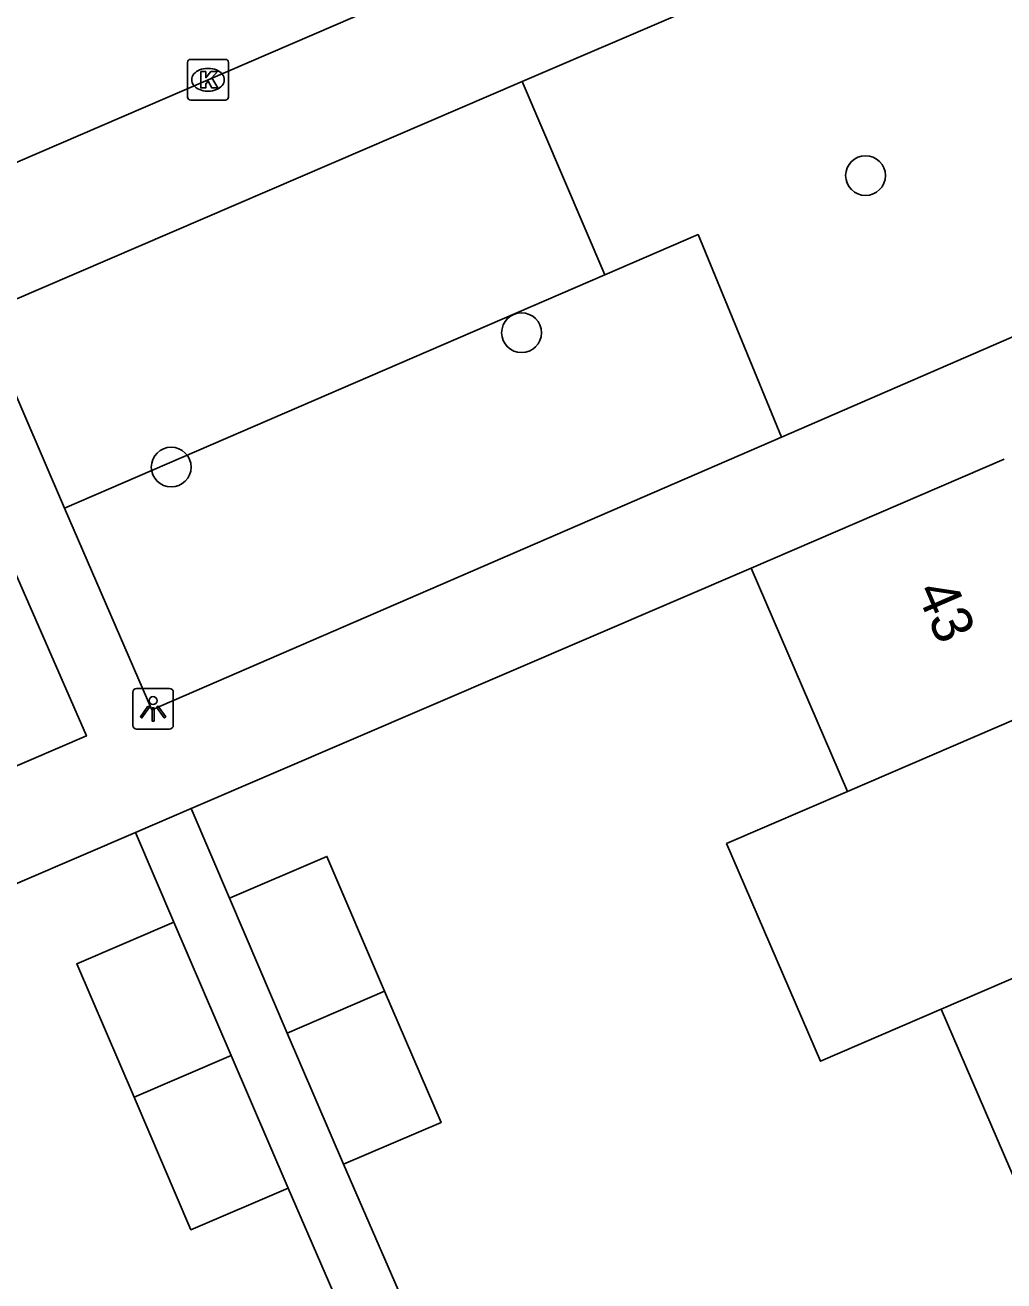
# Model space of a CAD drawing. Extents: x 159353 to 160616, y 385893 to 387321.
# Drawn here: x 159553.81 to 159577.86, y 386356.35 to 386387.21 of the extents above; entities that cross this region are included whole.
import ezdxf

# ---------------------------------------------------------------- set-up
doc = ezdxf.new("R2010")
doc.units = 0
for name, color, linetype in [('IMGEO_Boom', 7, 'Continuous'), ('IMGEO_Groenvoorziening', 7, 'Continuous'), ('IMGEO_Kolk', 7, 'Continuous'), ('IMGEO_Lichtpunt', 7, 'Continuous'), ('IMGEO_Muur', 7, 'Continuous'), ('IMGEO_Pand', 7, 'Continuous'), ('IMGEO_Pand_nummerreeks', 7, 'Continuous'), ('IMGEO_Rijbaan_lokaal_gesloten', 7, 'Continuous'), ('IMGEO_Voetpad_open', 7, 'Continuous')]:
    doc.layers.add(name, color=color, linetype=linetype)

msp = doc.modelspace()

# ---------------------------------------------------------------- linework, layer by layer
at = {"layer": 'IMGEO_Boom'}
for centre in [(159574.46, 386383.517), (159566.007, 386379.656), (159557.397, 386376.353)]:
    msp.add_circle(centre, 0.489, dxfattribs=at)
at = {"layer": 'IMGEO_Groenvoorziening'}
for points in [[(159566.026, 386385.827), (159568.052, 386381.076)], [(159568.052, 386381.076), (159570.344, 386382.066), (159572.392, 386377.09)], [(159568.052, 386381.076), (159554.779, 386375.346)]]:
    msp.add_lwpolyline(points, dxfattribs=at)
at = {"layer": 'IMGEO_Kolk'}
for p, q in [((159557.801, 386385.446), (159557.801, 386386.298)), ((159557.876, 386386.372), (159558.728, 386386.372)), ((159558.802, 386386.298), (159558.802, 386385.446)), ((159558.289, 386386.152), (159558.314, 386386.152)), ((159558.312, 386385.592), (159558.287, 386385.592)), ((159558.728, 386385.372), (159557.876, 386385.372))]:
    msp.add_line(p, q, dxfattribs=at)
for points in [[(159557.801, 386385.446), (159557.801, 386386.298)], [(159557.876, 386386.372), (159558.728, 386386.372)], [(159558.802, 386386.298), (159558.802, 386385.446)], [(159558.122, 386386.072), (159558.245, 386386.072), (159558.245, 386385.921), (159558.375, 386386.072), (159558.539, 386386.072), (159558.393, 386385.921), (159558.546, 386385.672), (159558.394, 386385.672), (159558.309, 386385.836), (159558.245, 386385.769), (159558.245, 386385.672), (159558.122, 386385.672), (159558.122, 386386.072)], [(159558.728, 386385.372), (159557.876, 386385.372)]]:
    msp.add_lwpolyline(points, dxfattribs=at)
for centre, start, end in [((159557.878, 386386.296), 91.552, 178.448), ((159557.878, 386386.296), 91.552, 178.448), ((159558.726, 386386.296), 1.552, 88.448), ((159558.726, 386386.296), 1.552, 88.448), ((159557.878, 386385.448), 181.552, 268.448), ((159557.878, 386385.448), 181.552, 268.448), ((159558.726, 386385.448), 271.552, 358.448), ((159558.726, 386385.448), 271.552, 358.448)]:
    msp.add_arc(centre, 0.0765, start, end, dxfattribs=at)
for centre, major_axis, ratio, start_param, end_param in [((159558.288, 386385.872), (-0.387, 0.002), 0.722429, 4.712389, 7.853982), ((159558.313, 386385.872), (-0.39, 0.002), 0.717154, 1.570796, 4.712389)]:
    msp.add_ellipse(centre, major_axis=major_axis, ratio=ratio, start_param=start_param, end_param=end_param, dxfattribs=at)
at = {"layer": 'IMGEO_Lichtpunt'}
for p, q in [((159556.453, 386370.817), (159556.453, 386370.01)), ((159556.453, 386370.817), (159556.453, 386370.01)), ((159557.355, 386370.912), (159556.547, 386370.912)), ((159557.355, 386370.912), (159556.547, 386370.912)), ((159557.449, 386370.01), (159557.449, 386370.817)), ((159557.449, 386370.01), (159557.449, 386370.817)), ((159556.547, 386369.916), (159557.355, 386369.916)), ((159556.547, 386369.916), (159557.355, 386369.916))]:
    msp.add_line(p, q, dxfattribs=at)
for points in [[(159556.827, 386370.481), (159556.866, 386370.453), (159556.678, 386370.191), (159556.64, 386370.218), (159556.827, 386370.481)], [(159556.929, 386370.433), (159556.976, 386370.433), (159556.976, 386370.111), (159556.929, 386370.111), (159556.929, 386370.433)], [(159557.039, 386370.453), (159557.077, 386370.48), (159557.264, 386370.218), (159557.225, 386370.19), (159557.039, 386370.453)]]:
    msp.add_lwpolyline(points, dxfattribs=at)
msp.add_circle((159556.952, 386370.615), 0.0994, dxfattribs=at)
for centre, start, end in [((159556.547, 386370.817), 90, 180), ((159556.547, 386370.817), 90, 180), ((159557.355, 386370.817), 0, 90), ((159557.355, 386370.817), 0, 90), ((159556.547, 386370.01), 180, 270), ((159556.547, 386370.01), 180, 270), ((159557.355, 386370.01), 270, 0), ((159557.355, 386370.01), 270, 360)]:
    msp.add_arc(centre, 0.0946, start, end, dxfattribs=at)
at = {"layer": 'IMGEO_Muur'}
for points in [[(159571.65, 386373.866), (159557.885, 386367.96)], [(159556.517, 386367.373), (159542.759, 386361.47)]]:
    msp.add_lwpolyline(points, dxfattribs=at)
at = {"layer": 'IMGEO_Pand'}
for points in [[(159571.65, 386373.866), (159577.866, 386376.545)], [(159574.015, 386368.38), (159573.629, 386369.275), (159571.65, 386373.866)], [(159580.23, 386371.06), (159574.015, 386368.38)], [(159576.32, 386363.033), (159573.353, 386361.753), (159571.046, 386367.1), (159574.015, 386368.38)], [(159558.829, 386365.759), (159561.223, 386366.786), (159562.643, 386363.476)], [(159560.251, 386362.445), (159558.829, 386365.759)], [(159576.32, 386363.033), (159582.535, 386365.713)], [(159556.486, 386360.865), (159555.077, 386364.149), (159557.462, 386365.172)], [(159557.462, 386365.172), (159558.869, 386361.893)], [(159562.643, 386363.476), (159560.251, 386362.445)], [(159562.643, 386363.476), (159564.029, 386360.247), (159561.635, 386359.22)], [(159578.625, 386357.686), (159576.32, 386363.033)], [(159561.635, 386359.22), (159560.251, 386362.445)], [(159558.869, 386361.893), (159556.486, 386360.865)], [(159558.869, 386361.893), (159560.268, 386358.633)], [(159560.268, 386358.633), (159557.883, 386357.61), (159556.486, 386360.865)]]:
    msp.add_lwpolyline(points, dxfattribs=at)
at = {"layer": 'IMGEO_Rijbaan_lokaal_gesloten'}
msp.add_lwpolyline([(159528.635, 386373.023), (159553.089, 386383.626), (159573.819, 386392.563)], dxfattribs=at)
at = {"layer": 'IMGEO_Voetpad_open'}
for points in [[(159566.026, 386385.827), (159573.956, 386389.234)], [(159554.779, 386375.346), (159552.719, 386380.111), (159566.026, 386385.827)], [(159578.225, 386379.616), (159572.392, 386377.09)], [(159572.392, 386377.09), (159556.921, 386370.389), (159554.779, 386375.346)], [(159553.129, 386374.738), (159555.313, 386369.747), (159540.228, 386363.264)], [(159571.65, 386373.866), (159557.885, 386367.96)], [(159557.885, 386367.96), (159556.517, 386367.373)], [(159558.829, 386365.759), (159557.885, 386367.96)], [(159556.517, 386367.373), (159542.759, 386361.47)], [(159557.462, 386365.172), (159556.517, 386367.373)], [(159563.439, 386355.065), (159561.635, 386359.22)], [(159562.09, 386354.44), (159560.268, 386358.633)]]:
    msp.add_lwpolyline(points, dxfattribs=at)

# ---------------------------------------------------------------- texts
at = {"layer": 'IMGEO_Pand_nummerreeks'}
msp.add_text('43', height=1, rotation=293.317, dxfattribs=at).set_placement((159575.687, 386373.315))

doc.saveas('drawing.dxf')
